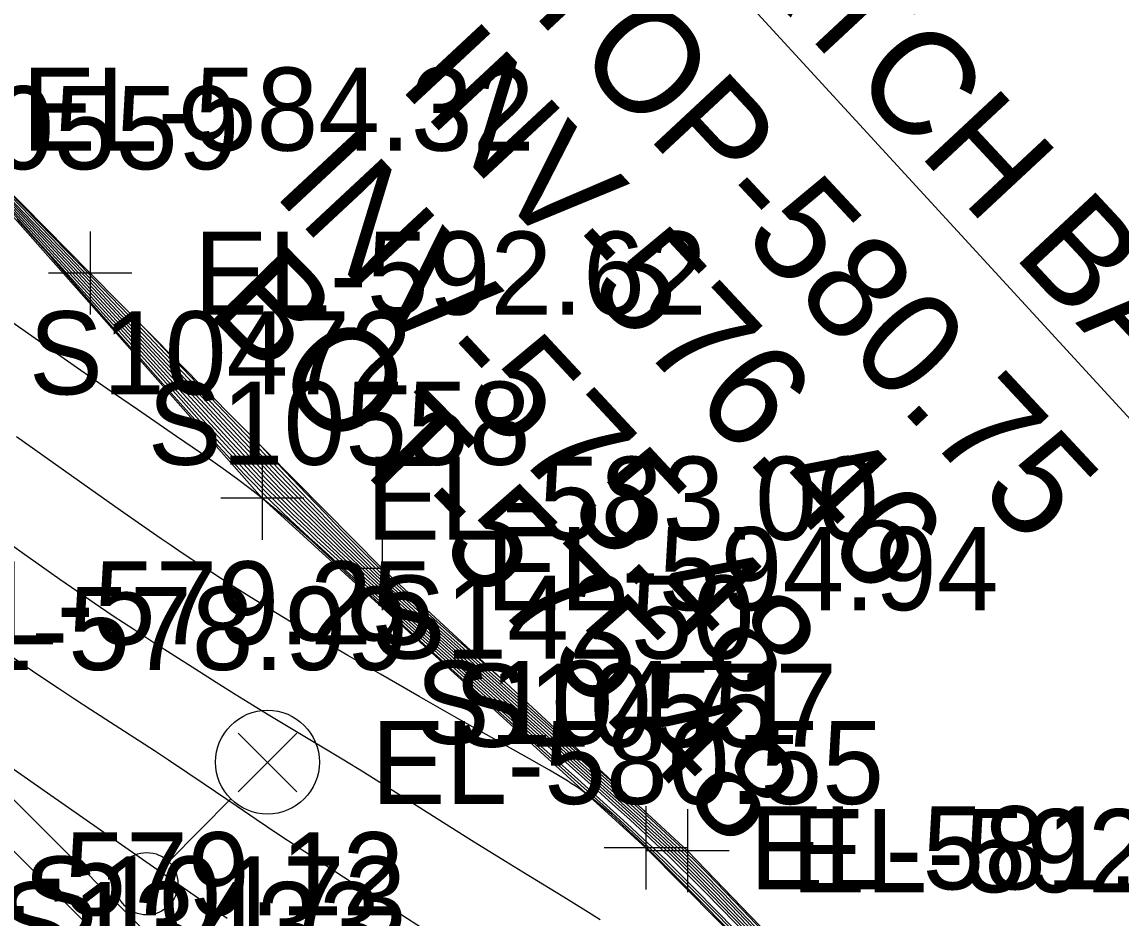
# Model space of a CAD drawing. Extents: x 1729869 to 1735532, y 648588 to 653771.
# Drawn here: x 1730804.3 to 1730857.2, y 652494.9 to 652538.1 of the extents above; entities that cross this region are included whole.
import ezdxf

# ---------------------------------------------------------------- set-up
doc = ezdxf.new("R2010")
doc.units = 0
for name, color, linetype in [('SURVEY - CONTOURS - Index with Text', 7, 'Continuous'), ('SURVEY - CONTOURS - Intermediate with optional Text', 7, 'Continuous'), ('SURVEY - DRAINAGE - Storm Sewer Text', 7, 'Continuous'), ('SURVEY - DTM - Breaklines', 7, 'Continuous'), ('SURVEY - DTM - Breaklines - Points - Elevations', 7, 'Continuous'), ('SURVEY - DTM - Breaklines - Points - Locators', 7, 'Continuous'), ('SURVEY - DTM - Breaklines - Points - Numbers', 7, 'Continuous'), ('SURVEY - MISCELLANEOUS - Bottom of MH and CB', 7, 'Continuous'), ('SURVEY - NON-TRANSPORTATION - Features', 7, 'Continuous'), ('SURVEY - NON-TRANSPORTATION - Features - Points - Elevations', 7, 'Continuous'), ('SURVEY - NON-TRANSPORTATION - Features - Points - Locators', 7, 'Continuous'), ('SURVEY - NON-TRANSPORTATION - Features - Points - Numbers', 7, 'Continuous'), ('SURVEY - TRANSPORTATION - Features', 7, 'Continuous'), ('SURVEY - TRANSPORTATION - Features - Points - Elevations', 7, 'Continuous'), ('SURVEY - TRANSPORTATION - Features - Points - Numbers', 7, 'Continuous'), ('SURVEY - TRANSPORTATION - Roads - Points - Elevations', 7, 'Continuous'), ('SURVEY - UTILITIES - Electric (Lighting) - Points - Elevations', 7, 'Continuous'), ('SURVEY - UTILITIES - Electric (Lighting) - Points - Locators', 7, 'Continuous'), ('SURVEY - UTILITIES - Electric (Lighting) - Points - Numbers', 7, 'Continuous'), ('SURVEY - UTILITIES - Electric (Lighting) with Text', 7, 'Continuous')]:
    doc.layers.add(name, color=color, linetype=linetype)

msp = doc.modelspace()

# ---------------------------------------------------------------- linework, layer by layer
at = {"layer": 'SURVEY - CONTOURS - Index with Text'}
for points in [[(1730841.138, 652492.769), (1730838.454, 652495.572), (1730837.745, 652496.307), (1730837.392, 652496.667), (1730836.845, 652497.221), (1730836.45, 652497.614), (1730836.051, 652498.003), (1730835.635, 652498.402), (1730835.275, 652498.742), (1730834.906, 652499.085), (1730834.532, 652499.429), (1730833.773, 652500.119), (1730832.677, 652501.105), (1730828.715, 652504.65), (1730823.82, 652509.039), (1730822.821, 652509.942), (1730821.973, 652510.717), (1730821.46, 652511.193), (1730820.847, 652511.771), (1730820.323, 652512.272), (1730819.695, 652512.884), (1730818.752, 652513.813), (1730818.009, 652514.55), (1730817.511, 652515.048), (1730817.192, 652515.371), (1730816.538, 652516.04), (1730815.881, 652516.723), (1730815.225, 652517.413), (1730814.255, 652518.446), (1730811.303, 652521.609), (1730810.051, 652522.949), (1730808.397, 652524.711), (1730807.361, 652525.808), (1730806.506, 652526.705), (1730804.368, 652528.934), (1730802.298, 652531.101)], [(1730829.171, 652503.48), (1730828.472, 652504.106), (1730824.753, 652507.452), (1730821.88, 652510.041), (1730820.645, 652511.159), (1730819.477, 652512.223), (1730818.51, 652513.112), (1730818.11, 652513.482), (1730817.71, 652513.855), (1730817.311, 652514.231), (1730816.918, 652514.607), (1730816.424, 652515.089), (1730816.068, 652515.445), (1730815.716, 652515.803), (1730815.365, 652516.167), (1730814.991, 652516.562), (1730814.615, 652516.965), (1730814.239, 652517.373), (1730813.487, 652518.199), (1730811.708, 652520.175), (1730809.436, 652522.698), (1730804.988, 652527.619), (1730803.024, 652529.803)], [(1730826.73, 652492.445), (1730826.404, 652492.652), (1730824.838, 652493.644), (1730823.998, 652494.182), (1730822.154, 652495.374), (1730819.423, 652497.149), (1730818.516, 652497.74), (1730817.65, 652498.308), (1730816.573, 652499.02), (1730815.58, 652499.684), (1730814.663, 652500.306), (1730813.077, 652501.39), (1730812.295, 652501.918), (1730811.365, 652502.538), (1730810.679, 652502.989), (1730809.961, 652503.457), (1730807.622, 652504.973), (1730806.833, 652505.487), (1730806.066, 652505.992), (1730805.112, 652506.627), (1730804.504, 652507.038), (1730803.715, 652507.579)]]:
    msp.add_lwpolyline(points, dxfattribs=at)
at = {"layer": 'SURVEY - CONTOURS - Intermediate with optional Text'}
for points in [[(1730841.1, 652493.12), (1730839.031, 652495.302), (1730838.598, 652495.756), (1730838.165, 652496.208), (1730837.731, 652496.656), (1730837.298, 652497.098), (1730836.753, 652497.644), (1730836.303, 652498.086), (1730835.963, 652498.413), (1730835.518, 652498.835), (1730835.064, 652499.258), (1730834.602, 652499.682), (1730834.137, 652500.106), (1730833.204, 652500.945), (1730828.027, 652505.571), (1730823.945, 652509.225), (1730823.172, 652509.922), (1730822.423, 652510.607), (1730821.822, 652511.166), (1730821.428, 652511.538), (1730820.933, 652512.013), (1730820.514, 652512.423), (1730820.152, 652512.782), (1730819.421, 652513.515), (1730818.315, 652514.639), (1730817.506, 652515.47), (1730816.727, 652516.277), (1730815.535, 652517.526), (1730813.657, 652519.509), (1730810.684, 652522.652), (1730809.43, 652523.97), (1730808.188, 652525.267), (1730807.102, 652526.391), (1730805.81, 652527.717), (1730799.339, 652534.322)], [(1730841.489, 652492.253), (1730838.39, 652495.472), (1730837.733, 652496.15), (1730837.082, 652496.814), (1730836.624, 652497.273), (1730836.166, 652497.726), (1730835.653, 652498.222), (1730835.16, 652498.688), (1730834.824, 652499.002), (1730834.14, 652499.63), (1730833.181, 652500.498), (1730831.503, 652502.001), (1730828.667, 652504.54), (1730823.762, 652508.942), (1730822.833, 652509.781), (1730821.949, 652510.587), (1730821.379, 652511.113), (1730820.717, 652511.732), (1730820.229, 652512.195), (1730819.647, 652512.756), (1730818.498, 652513.873), (1730817.671, 652514.685), (1730817.054, 652515.3), (1730816.742, 652515.615), (1730816.145, 652516.229), (1730815.549, 652516.852), (1730814.983, 652517.451), (1730814.178, 652518.312), (1730811.826, 652520.849), (1730809.961, 652522.861), (1730807.734, 652525.25), (1730806.725, 652526.323), (1730804.414, 652528.759), (1730801.324, 652532.034)], [(1730839.473, 652494.186), (1730838.024, 652495.683), (1730837.417, 652496.304), (1730836.856, 652496.872), (1730836.338, 652497.388), (1730835.818, 652497.898), (1730835.349, 652498.348), (1730835.046, 652498.634), (1730834.74, 652498.92), (1730834.12, 652499.491), (1730833.2, 652500.326), (1730832.027, 652501.379), (1730828.929, 652504.152), (1730823.705, 652508.845), (1730822.562, 652509.877), (1730821.611, 652510.744), (1730820.987, 652511.319), (1730820.406, 652511.862), (1730819.599, 652512.627), (1730818.491, 652513.69), (1730817.884, 652514.276), (1730817.277, 652514.869), (1730816.892, 652515.252), (1730816.62, 652515.526), (1730816.08, 652516.078), (1730815.542, 652516.638), (1730814.981, 652517.233), (1730814.395, 652517.861), (1730812.972, 652519.403), (1730809.876, 652522.769), (1730807.42, 652525.423), (1730806.618, 652526.284), (1730804.741, 652528.283), (1730801.71, 652531.533)], [(1730842.034, 652491.392), (1730837.989, 652495.552), (1730837.148, 652496.408), (1730836.57, 652496.989), (1730835.992, 652497.562), (1730835.702, 652497.845), (1730835.209, 652498.318), (1730834.656, 652498.839), (1730834.097, 652499.356), (1730833.53, 652499.873), (1730832.582, 652500.729), (1730828.573, 652504.319), (1730823.91, 652508.511), (1730822.6, 652509.692), (1730821.561, 652510.637), (1730820.877, 652511.264), (1730820.29, 652511.807), (1730819.554, 652512.497), (1730818.488, 652513.505), (1730817.822, 652514.139), (1730817.49, 652514.459), (1730817.159, 652514.78), (1730816.741, 652515.193), (1730816.256, 652515.682), (1730815.775, 652516.176), (1730815.296, 652516.677), (1730814.979, 652517.014), (1730814.343, 652517.698), (1730813.39, 652518.736), (1730809.79, 652522.677), (1730807.348, 652525.338), (1730806.28, 652526.493), (1730804.813, 652528.074), (1730802.075, 652531.046)], [(1730841.97, 652491.31), (1730837.956, 652495.419), (1730837.186, 652496.202), (1730836.546, 652496.845), (1730835.905, 652497.48), (1730835.586, 652497.792), (1730835.069, 652498.289), (1730834.572, 652498.757), (1730834.073, 652499.22), (1730833.568, 652499.683), (1730832.891, 652500.298), (1730831.855, 652501.228), (1730828.89, 652503.883), (1730824.81, 652507.551), (1730822.647, 652509.5), (1730821.512, 652510.528), (1730820.397, 652511.546), (1730819.512, 652512.364), (1730818.492, 652513.314), (1730817.763, 652513.999), (1730817.4, 652514.345), (1730817.04, 652514.692), (1730816.587, 652515.136), (1730816.162, 652515.563), (1730815.742, 652515.992), (1730815.324, 652516.429), (1730814.98, 652516.793), (1730814.636, 652517.162), (1730813.946, 652517.911), (1730812.635, 652519.354), (1730809.911, 652522.36), (1730806.932, 652525.629), (1730804.89, 652527.858), (1730802.759, 652530.2)], [(1730840.338, 652493.763), (1730838.524, 652495.667), (1730838.137, 652496.07), (1730837.751, 652496.469), (1730837.366, 652496.862), (1730836.822, 652497.411), (1730836.335, 652497.892), (1730835.826, 652498.383), (1730835.392, 652498.793), (1730834.986, 652499.17), (1730834.574, 652499.549), (1730834.157, 652499.929), (1730833.113, 652500.869), (1730828.543, 652504.956), (1730823.881, 652509.134), (1730823.162, 652509.782), (1730822.461, 652510.421), (1730821.769, 652511.06), (1730821.315, 652511.486), (1730820.754, 652512.023), (1730820.418, 652512.348), (1730819.743, 652513.013), (1730819.065, 652513.689), (1730818.07, 652514.689), (1730817.345, 652515.425), (1730816.632, 652516.159), (1730815.911, 652516.911), (1730814.976, 652517.897), (1730812.429, 652520.605), (1730810.15, 652523.029), (1730808.678, 652524.585), (1730807.477, 652525.846), (1730806.587, 652526.772), (1730802.822, 652530.66)], [(1730841.627, 652491.363), (1730837.495, 652495.554), (1730836.906, 652496.148), (1730836.125, 652496.927), (1730835.735, 652497.312), (1730835.349, 652497.69), (1730834.779, 652498.239), (1730834.223, 652498.765), (1730833.663, 652499.284), (1730833.272, 652499.643), (1730832.473, 652500.368), (1730831.066, 652501.63), (1730828.414, 652504.007), (1730825.138, 652506.954), (1730819.609, 652511.932), (1730818.562, 652512.881), (1730818.115, 652513.288), (1730817.669, 652513.7), (1730817.227, 652514.113), (1730816.789, 652514.529), (1730816.242, 652515.062), (1730815.842, 652515.462), (1730815.447, 652515.867), (1730815.028, 652516.304), (1730814.609, 652516.752), (1730814.189, 652517.207), (1730813.768, 652517.668), (1730812.927, 652518.602), (1730811.343, 652520.374), (1730810.007, 652521.876), (1730808.927, 652523.097), (1730807.537, 652524.678), (1730806.084, 652526.344), (1730805.87, 652526.59), (1730805.753, 652526.71), (1730804.071, 652528.594)], [(1730841.245, 652491.6), (1730837.39, 652495.495), (1730836.524, 652496.363), (1730836.089, 652496.795), (1730835.656, 652497.223), (1730835.225, 652497.644), (1730834.619, 652498.229), (1730834.041, 652498.774), (1730833.751, 652499.045), (1730833.319, 652499.444), (1730832.88, 652499.846), (1730831.986, 652500.655), (1730827.361, 652504.798), (1730825.112, 652506.821), (1730823.483, 652508.296), (1730821.93, 652509.713), (1730820.884, 652510.674), (1730819.466, 652511.986), (1730818.789, 652512.614), (1730818.256, 652513.104), (1730817.716, 652513.591), (1730817.168, 652514.076), (1730816.609, 652514.555), (1730815.984, 652515.069), (1730815.877, 652515.155), (1730815.293, 652515.611), (1730814.698, 652516.057), (1730814.099, 652516.493), (1730813.499, 652516.919), (1730812.903, 652517.334), (1730811.739, 652518.133), (1730809.862, 652519.419), (1730808.364, 652520.451), (1730806.982, 652521.412), (1730804.622, 652523.064), (1730801.012, 652525.593)], [(1730809.867, 652523.688), (1730812.401, 652521.035), (1730816.346, 652516.891), (1730817.711, 652515.466), (1730818.619, 652514.525), (1730819.424, 652513.697), (1730819.823, 652513.29), (1730820.22, 652512.889), (1730820.612, 652512.497), (1730821.129, 652511.988), (1730821.549, 652511.582), (1730822.04, 652511.117), (1730822.373, 652510.806), (1730822.772, 652510.438), (1730823.182, 652510.064), (1730824.023, 652509.304), (1730828.2, 652505.566), (1730831.399, 652502.693), (1730834.307, 652500.075)], [(1730838.625, 652494.09), (1730836.539, 652496.194), (1730836.029, 652496.707), (1730835.519, 652497.215), (1730835.012, 652497.717), (1730834.28, 652498.431), (1730833.962, 652498.737), (1730833.529, 652499.148), (1730833.102, 652499.545), (1730832.685, 652499.923), (1730832.28, 652500.277), (1730831.892, 652500.602), (1730831.524, 652500.892), (1730831.326, 652501.039), (1730831.134, 652501.176), (1730830.945, 652501.305), (1730830.756, 652501.428), (1730830.566, 652501.548), (1730830.227, 652501.753), (1730829.708, 652502.056), (1730828.742, 652502.606), (1730825.347, 652504.525), (1730823.438, 652505.611), (1730821.573, 652506.681), (1730819.999, 652507.589), (1730818.991, 652508.176), (1730818.058, 652508.723), (1730817.188, 652509.24), (1730816.32, 652509.763), (1730815.768, 652510.101), (1730815.222, 652510.441), (1730814.672, 652510.786), (1730814.12, 652511.138), (1730813.568, 652511.493), (1730813.02, 652511.85), (1730812.477, 652512.209), (1730811.978, 652512.543), (1730811.486, 652512.875), (1730811.003, 652513.205), (1730810.063, 652513.853), (1730809.05, 652514.563), (1730807.565, 652515.613), (1730804.044, 652518.115)], [(1730815.926, 652517.555), (1730818.008, 652515.362), (1730818.914, 652514.414), (1730819.353, 652513.958), (1730819.795, 652513.503), (1730820.237, 652513.051), (1730820.68, 652512.605), (1730821.266, 652512.024), (1730821.682, 652511.621), (1730822.177, 652511.149), (1730822.751, 652510.613), (1730823.207, 652510.193), (1730823.668, 652509.773), (1730824.598, 652508.936), (1730827.051, 652506.749), (1730827.794, 652506.088)], [(1730832.148, 652494.862), (1730831.46, 652495.298), (1730830.868, 652495.667), (1730830.401, 652495.953), (1730828.415, 652497.153), (1730827.58, 652497.664), (1730826.621, 652498.26), (1730825.954, 652498.678), (1730824.301, 652499.724), (1730822.634, 652500.782), (1730821.839, 652501.284), (1730820.748, 652501.967), (1730819.801, 652502.55), (1730819.005, 652503.032), (1730817.926, 652503.674), (1730816.967, 652504.243), (1730816.159, 652504.73), (1730815.409, 652505.189), (1730814.574, 652505.707), (1730813.651, 652506.286), (1730812.67, 652506.907), (1730811.662, 652507.551), (1730810.658, 652508.199), (1730809.689, 652508.832), (1730809.187, 652509.163), (1730808.703, 652509.485), (1730807.789, 652510.101), (1730806.939, 652510.682), (1730806.126, 652511.246), (1730805.363, 652511.781), (1730804.318, 652512.523), (1730801.084, 652514.833)], [(1730814.183, 652494.929), (1730812.801, 652495.883), (1730810.798, 652497.277), (1730805.533, 652500.951), (1730802.094, 652503.348)]]:
    msp.add_lwpolyline(points, dxfattribs=at)
at = {"layer": 'SURVEY - DRAINAGE - Storm Sewer Text'}
msp.add_line((1730833.932, 652544.813), (1730871.102, 652504.316), dxfattribs=at)
at = {"layer": 'SURVEY - DTM - Breaklines'}
for points in [[(1730587.774, 652756.33), (1730594.925, 652741.91), (1730609.577, 652716.644), (1730625.689, 652692.371), (1730643.455, 652668.78), (1730662.354, 652646.079), (1730682.257, 652624.222), (1730702.707, 652602.668), (1730723.576, 652581.257), (1730744.651, 652559.957), (1730765.85, 652538.806), (1730769.397, 652535.272), (1730794.44, 652510.116), (1730815.612, 652488.907), (1730836.832, 652467.723), (1730858.033, 652446.55), (1730879.263, 652425.34), (1730900.421, 652404.063), (1730921.638, 652382.868), (1730942.829, 652361.634), (1730964.104, 652340.505), (1730985.371, 652319.345), (1731006.623, 652298.196)], [(1730887.191, 652445.181), (1730869.266, 652462.674), (1730851.93, 652480.577), (1730834.34, 652498.325), (1730815.877, 652515.155), (1730799.297, 652533.888), (1730780.336, 652552.852), (1730762.527, 652570.274), (1730753.787, 652578.446), (1730751.56, 652581.816), (1730752.139, 652582.034)]]:
    msp.add_lwpolyline(points, dxfattribs=at)
at = {"layer": 'SURVEY - DTM - Breaklines - Points - Locators'}
for p, q in [((1730815.877, 652517.155), (1730815.877, 652513.155)), ((1730817.877, 652515.155), (1730813.877, 652515.155)), ((1730834.34, 652500.325), (1730834.34, 652496.325)), ((1730836.34, 652498.325), (1730832.34, 652498.325))]:
    msp.add_line(p, q, dxfattribs=at)
at = {"layer": 'SURVEY - NON-TRANSPORTATION - Features'}
msp.add_lwpolyline([(1730878.159, 652455.144), (1730863.664, 652468.934), (1730850.228, 652483.78), (1730836.352, 652498.187), (1730821.645, 652511.765), (1730807.589, 652525.994), (1730793.55, 652540.239), (1730779.297, 652554.269), (1730765.037, 652568.295), (1730754.483, 652579.157), (1730752.139, 652582.034)], dxfattribs=at)
at = {"layer": 'SURVEY - NON-TRANSPORTATION - Features - Points - Locators'}
for p, q in [((1730807.589, 652527.994), (1730807.589, 652523.994)), ((1730809.589, 652525.994), (1730805.589, 652525.994)), ((1730821.645, 652513.765), (1730821.645, 652509.765)), ((1730823.645, 652511.765), (1730819.645, 652511.765)), ((1730836.352, 652500.187), (1730836.352, 652496.187)), ((1730838.352, 652498.187), (1730834.352, 652498.187))]:
    msp.add_line(p, q, dxfattribs=at)
at = {"layer": 'SURVEY - TRANSPORTATION - Features'}
msp.add_lwpolyline([(1730586.183, 652757.164), (1730586.107, 652755.473), (1730593.264, 652741.041), (1730607.983, 652715.659), (1730624.177, 652691.263), (1730642.02, 652667.638), (1730661.035, 652644.941), (1730680.984, 652623.035), (1730701.463, 652601.45), (1730722.34, 652580.032), (1730743.41, 652558.728), (1730764.612, 652537.574), (1730768.158, 652534.04), (1730793.207, 652508.887), (1730814.38, 652487.676), (1730835.6, 652466.493), (1730856.805, 652445.317)], dxfattribs=at)
at = {"layer": 'SURVEY - UTILITIES - Electric (Lighting) - Points - Locators'}
for p, q in [((1730814.71, 652503.843), (1730817.548, 652501.023)), ((1730814.719, 652501.014), (1730817.539, 652503.852))]:
    msp.add_line(p, q, dxfattribs=at)
at = {"layer": 'SURVEY - UTILITIES - Electric (Lighting) with Text'}
msp.add_line((1730811.37, 652497.66), (1730814.365, 652500.675), dxfattribs=at)
for centre, radius in [((1730816.127, 652502.449), 2.5), ((1730810.313, 652496.596), 1.5)]:
    msp.add_circle(centre, radius, dxfattribs=at)

# ---------------------------------------------------------------- texts
at = {"layer": 'SURVEY - DRAINAGE - Storm Sewer Text'}
for s, p in [('CATCH BASIN', (1730835, 652545.075)), ('TOP-580.75', (1730828.029, 652539.38)), ('INV-576.46', (1730822.354, 652535.028)), ('INV-575.48', (1730816.318, 652529.862))]:
    msp.add_text(s, height=5, rotation=312.9721, dxfattribs=at).set_placement(p)
at = {"layer": 'SURVEY - DTM - Breaklines - Points - Elevations'}
for s, p in [('EL-584.32', (1730804.297, 652531.888)), ('EL-583.00', (1730820.877, 652513.155)), ('EL-579.25', (1730799.44, 652508.116)), ('EL-581.82', (1730839.34, 652496.325))]:
    msp.add_text(s, height=4, dxfattribs=at).set_placement(p)
at = {"layer": 'SURVEY - DTM - Breaklines - Points - Numbers'}
for s, p in [('S10472', (1730804.637, 652520.155)), ('S10471', (1730823.258, 652503.325)), ('S10173', (1730804.372, 652493.907))]:
    msp.add_text(s, height=4, dxfattribs=at).set_placement(p)
at = {"layer": 'SURVEY - MISCELLANEOUS - Bottom of MH and CB'}
msp.add_text('BOT-575.48', height=5, rotation=314.509, dxfattribs=at).set_placement((1730813.117, 652524.141))
at = {"layer": 'SURVEY - NON-TRANSPORTATION - Features - Points - Elevations'}
for s, p in [('EL-592.62', (1730812.589, 652523.994)), ('EL-594.94', (1730826.645, 652509.765)), ('EL-592.69', (1730841.352, 652496.187))]:
    msp.add_text(s, height=4, dxfattribs=at).set_placement(p)
at = {"layer": 'SURVEY - NON-TRANSPORTATION - Features - Points - Numbers'}
for s, p in [('S10559', (1730796.334, 652530.994)), ('S10558', (1730810.358, 652516.765)), ('S10557', (1730825.112, 652503.187))]:
    msp.add_text(s, height=4, dxfattribs=at).set_placement(p)
at = {"layer": 'SURVEY - TRANSPORTATION - Features - Points - Elevations'}
msp.add_text('EL-578.99', height=4, dxfattribs=at).set_placement((1730798.207, 652506.887))
at = {"layer": 'SURVEY - TRANSPORTATION - Features - Points - Numbers'}
msp.add_text('S13433', height=4, dxfattribs=at).set_placement((1730803.14, 652492.676))
at = {"layer": 'SURVEY - TRANSPORTATION - Roads - Points - Elevations'}
msp.add_text('EL-579.12', height=4, dxfattribs=at).set_placement((1730798.019, 652495.075))
at = {"layer": 'SURVEY - UTILITIES - Electric (Lighting) - Points - Elevations'}
msp.add_text('EL-580.55', height=4, dxfattribs=at).set_placement((1730821.129, 652500.433))
at = {"layer": 'SURVEY - UTILITIES - Electric (Lighting) - Points - Numbers'}
msp.add_text('S14250', height=4, dxfattribs=at).set_placement((1730821.129, 652507.433))

doc.saveas('drawing.dxf')
